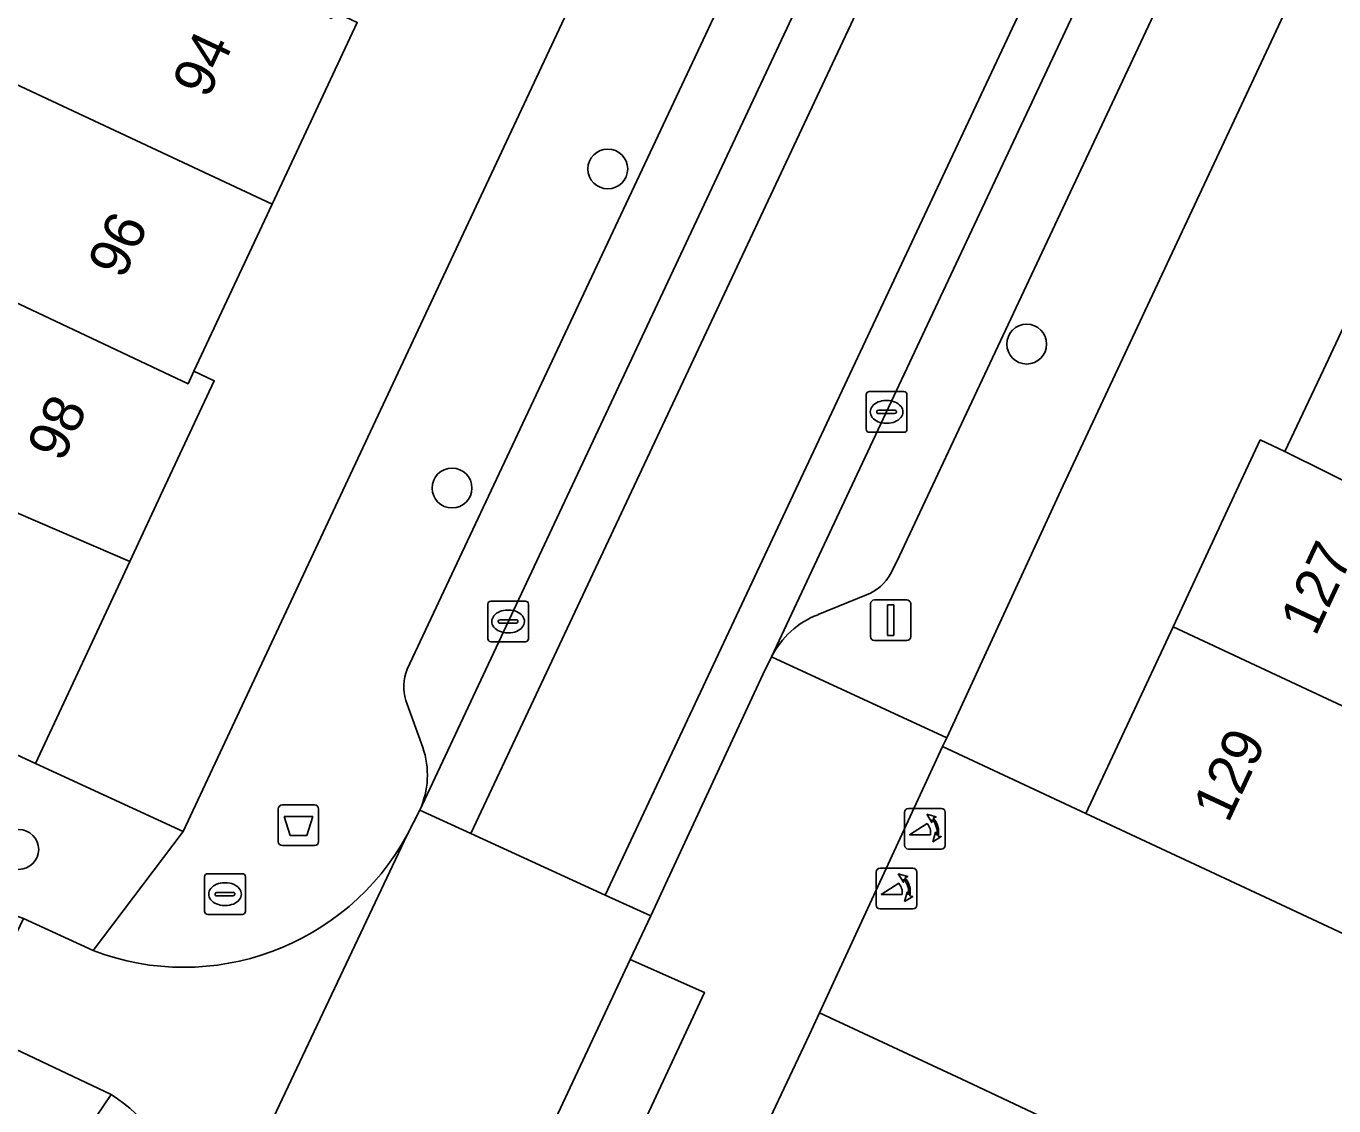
# Model space of a CAD drawing. Extents: x 159817 to 160765, y 380688 to 381638.
# Drawn here: x 160060.94 to 160093.06, y 381234.89 to 381261.41 of the extents above; entities that cross this region are included whole.
import ezdxf

# ---------------------------------------------------------------- set-up
doc = ezdxf.new("R2010")
doc.units = 0
for name, color, linetype in [('IMGEO_Afvalbak', 7, 'Continuous'), ('IMGEO_Boom', 7, 'Continuous'), ('IMGEO_Brandkraan', 7, 'Continuous'), ('IMGEO_Erf', 7, 'Continuous'), ('IMGEO_Kolk', 7, 'Continuous'), ('IMGEO_Lichtmast', 7, 'Continuous'), ('IMGEO_Pand', 7, 'Continuous'), ('IMGEO_Pand_nummerreeks', 7, 'Continuous'), ('IMGEO_Parkeervlak_open', 7, 'Continuous'), ('IMGEO_Poller', 7, 'Continuous'), ('IMGEO_Rijbaan_lokaal_gesloten', 7, 'Continuous'), ('IMGEO_Rijbaan_lokaal_open', 7, 'Continuous'), ('IMGEO_Voetpad_open', 7, 'Continuous')]:
    doc.layers.add(name, color=color, linetype=linetype)

msp = doc.modelspace()

# ---------------------------------------------------------------- linework, layer by layer
at = {"layer": 'IMGEO_Afvalbak'}
for p, q in [((160067.236, 381242.284), (160068.026, 381242.284)), ((160068.026, 381242.284), (160067.236, 381242.284)), ((160067.136, 381241.384), (160067.136, 381242.184)), ((160067.136, 381242.184), (160067.136, 381241.384)), ((160068.126, 381242.184), (160068.126, 381241.384)), ((160068.126, 381241.384), (160068.126, 381242.184)), ((160068.026, 381241.284), (160067.236, 381241.284)), ((160067.236, 381241.284), (160068.026, 381241.284))]:
    msp.add_line(p, q, dxfattribs=at)
msp.add_lwpolyline([(160067.279, 381241.998), (160067.983, 381241.998), (160067.834, 381241.528), (160067.428, 381241.528), (160067.279, 381241.998)], dxfattribs=at)
for centre, start, end in [((160067.236, 381242.184), 90, 180), ((160067.236, 381242.184), 90, 180), ((160068.026, 381242.184), 0, 90), ((160068.026, 381242.184), 360, 90), ((160067.236, 381241.384), 180, 270), ((160067.236, 381241.384), 180, 270), ((160068.026, 381241.384), 270, 0), ((160068.026, 381241.384), 270, 0)]:
    msp.add_arc(centre, 0.1, start, end, dxfattribs=at)
at = {"layer": 'IMGEO_Boom'}
for centre in [(160075.229, 381257.9), (160085.516, 381253.599), (160071.404, 381250.064), (160060.763, 381241.189)]:
    msp.add_circle(centre, 0.489, dxfattribs=at)
at = {"layer": 'IMGEO_Brandkraan'}
for p, q in [((160065.327, 381239.667), (160065.327, 381240.519)), ((160065.402, 381240.593), (160066.254, 381240.593)), ((160065.815, 381240.373), (160065.84, 381240.373)), ((160066.328, 381240.519), (160066.328, 381239.667)), ((160065.586, 381240.087), (160065.586, 381240.099)), ((160066.024, 381240.05), (160065.626, 381240.05)), ((160065.629, 381240.136), (160066.027, 381240.136)), ((160066.07, 381240.099), (160066.07, 381240.087)), ((160065.838, 381239.813), (160065.813, 381239.813)), ((160066.254, 381239.593), (160065.402, 381239.593))]:
    msp.add_line(p, q, dxfattribs=at)
for points in [[(160065.327, 381239.667), (160065.327, 381240.519)], [(160065.402, 381240.593), (160066.254, 381240.593)], [(160066.328, 381240.519), (160066.328, 381239.667)], [(160066.254, 381239.593), (160065.402, 381239.593)]]:
    msp.add_lwpolyline(points, dxfattribs=at)
for centre, radius, start, end in [((160065.404, 381240.517), 0.0765, 91.552, 178.448), ((160065.404, 381240.517), 0.0765, 91.552, 178.448), ((160066.252, 381240.517), 0.0765, 1.552, 88.448), ((160066.252, 381240.517), 0.0765, 1.552, 88.448), ((160065.626, 381240.096), 0.0403, 85.8775, 175.7526), ((160065.623, 381240.086), 0.0366, 178.938, 274.7102), ((160066.027, 381240.093), 0.043, 264.8664, 352.4533), ((160066.031, 381240.098), 0.0386, 1.7309, 96.639), ((160065.404, 381239.669), 0.0765, 181.552, 268.448), ((160065.404, 381239.669), 0.0765, 181.552, 268.448), ((160066.252, 381239.669), 0.0765, 271.552, 358.448), ((160066.252, 381239.669), 0.0765, 271.552, 358.448)]:
    msp.add_arc(centre, radius, start, end, dxfattribs=at)
for centre, major_axis, ratio, start_param, end_param in [((160065.814, 381240.093), (-0.387, 0.002), 0.722429, 4.712389, 7.853982), ((160065.839, 381240.093), (-0.39, 0.002), 0.717154, 1.570796, 4.712389)]:
    msp.add_ellipse(centre, major_axis=major_axis, ratio=ratio, start_param=start_param, end_param=end_param, dxfattribs=at)
at = {"layer": 'IMGEO_Erf'}
for points in [[(160092.258, 381312.476), (160090.221, 381308.123), (160088.236, 381303.883), (160086.251, 381299.642), (160084.266, 381295.402), (160082.281, 381291.162), (160080.296, 381286.922), (160078.311, 381282.681), (160076.326, 381278.441), (160074.34, 381274.2), (160072.355, 381269.959), (160070.371, 381265.72), (160068.515, 381261.756), (160069.074, 381261.494), (160066.985, 381257.032), (160065.066, 381252.933), (160065.564, 381252.7), (160064.302, 381250), (160063.49, 381248.262), (160061.17, 381243.297), (160064.796, 381241.634), (160068.719, 381250), (160100.669, 381318.138)], [(160096.346, 381229.686), (160084.045, 381235.492), (160080.428, 381237.176), (160080.181, 381236.649), (160079.344, 381234.878)]]:
    msp.add_lwpolyline(points, dxfattribs=at)
msp.add_lwpolyline([(160104.572, 381278.026), (160106.698, 381282.552), (160108.824, 381287.077), (160110.95, 381291.603), (160112.851, 381295.65), (160112.224, 381295.944), (160114.387, 381300.548), (160116.549, 381305.151), (160112.977, 381306.833), (160086.358, 381250), (160083.551, 381243.93), (160083.452, 381243.715), (160086.966, 381242.074), (160089.11, 381246.66), (160090.671, 381250), (160091.253, 381251.246), (160091.859, 381250.961), (160092.803, 381252.97), (160093.943, 381255.397), (160096.069, 381259.923), (160098.195, 381264.449), (160100.321, 381268.975), (160102.447, 381273.501)], close=True, dxfattribs=at)
at = {"layer": 'IMGEO_Kolk'}
for p, q in [((160081.574, 381251.508), (160081.574, 381252.36)), ((160081.649, 381252.434), (160082.501, 381252.434)), ((160082.062, 381252.214), (160082.087, 381252.214)), ((160082.575, 381252.36), (160082.575, 381251.508)), ((160081.833, 381251.928), (160081.833, 381251.94)), ((160082.271, 381251.891), (160081.873, 381251.891)), ((160081.876, 381251.977), (160082.274, 381251.977)), ((160082.317, 381251.94), (160082.317, 381251.928)), ((160082.085, 381251.654), (160082.06, 381251.654)), ((160082.501, 381251.434), (160081.649, 381251.434)), ((160072.28, 381246.362), (160072.28, 381247.214)), ((160072.355, 381247.288), (160073.207, 381247.288)), ((160072.768, 381247.068), (160072.793, 381247.068)), ((160073.281, 381247.214), (160073.281, 381246.362)), ((160072.539, 381246.782), (160072.539, 381246.794)), ((160072.977, 381246.745), (160072.579, 381246.745)), ((160072.582, 381246.831), (160072.98, 381246.831)), ((160073.023, 381246.794), (160073.023, 381246.782)), ((160072.791, 381246.508), (160072.766, 381246.508)), ((160073.207, 381246.288), (160072.355, 381246.288))]:
    msp.add_line(p, q, dxfattribs=at)
for points in [[(160081.574, 381251.508), (160081.574, 381252.36)], [(160081.649, 381252.434), (160082.501, 381252.434)], [(160082.575, 381252.36), (160082.575, 381251.508)], [(160082.501, 381251.434), (160081.649, 381251.434)], [(160072.28, 381246.362), (160072.28, 381247.214)], [(160072.355, 381247.288), (160073.207, 381247.288)], [(160073.281, 381247.214), (160073.281, 381246.362)], [(160073.207, 381246.288), (160072.355, 381246.288)]]:
    msp.add_lwpolyline(points, dxfattribs=at)
for centre, radius, start, end in [((160081.651, 381252.358), 0.0765, 91.552, 178.448), ((160081.651, 381252.358), 0.0765, 91.552, 178.448), ((160082.499, 381252.358), 0.0765, 1.552, 88.448), ((160082.499, 381252.358), 0.0765, 1.552, 88.448), ((160081.873, 381251.937), 0.0403, 85.8775, 175.7526), ((160081.87, 381251.927), 0.0366, 178.938, 274.7102), ((160082.274, 381251.934), 0.043, 264.8664, 352.4533), ((160082.278, 381251.939), 0.0386, 1.7309, 96.639), ((160081.651, 381251.51), 0.0765, 181.552, 268.448), ((160081.651, 381251.51), 0.0765, 181.552, 268.448), ((160082.499, 381251.51), 0.0765, 271.552, 358.448), ((160082.499, 381251.51), 0.0765, 271.552, 358.448), ((160072.357, 381247.212), 0.0765, 91.552, 178.448), ((160072.357, 381247.212), 0.0765, 91.552, 178.448), ((160073.205, 381247.212), 0.0765, 1.552, 88.448), ((160073.205, 381247.212), 0.0765, 1.552, 88.448), ((160072.579, 381246.791), 0.0403, 85.8775, 175.7526), ((160072.576, 381246.781), 0.0366, 178.938, 274.7102), ((160072.98, 381246.788), 0.043, 264.8664, 352.4533), ((160072.984, 381246.793), 0.0386, 1.7309, 96.639), ((160072.357, 381246.364), 0.0765, 181.552, 268.448), ((160072.357, 381246.364), 0.0765, 181.552, 268.448), ((160073.205, 381246.364), 0.0765, 271.552, 358.448), ((160073.205, 381246.364), 0.0765, 271.552, 358.448)]:
    msp.add_arc(centre, radius, start, end, dxfattribs=at)
for centre, major_axis, ratio, start_param, end_param in [((160082.061, 381251.934), (-0.387, 0.002), 0.722429, 4.712389, 7.853982), ((160082.086, 381251.934), (-0.39, 0.002), 0.717154, 1.570796, 4.712389), ((160072.767, 381246.788), (-0.387, 0.002), 0.722429, 4.712389, 7.853982), ((160072.792, 381246.788), (-0.39, 0.002), 0.717154, 1.570796, 4.712389)]:
    msp.add_ellipse(centre, major_axis=major_axis, ratio=ratio, start_param=start_param, end_param=end_param, dxfattribs=at)
at = {"layer": 'IMGEO_Lichtmast'}
for p, q in [((160081.68, 381246.419), (160081.68, 381247.219)), ((160081.68, 381247.219), (160081.68, 381246.419)), ((160081.78, 381247.319), (160082.57, 381247.319)), ((160082.57, 381247.319), (160081.78, 381247.319)), ((160082.67, 381247.219), (160082.67, 381246.419)), ((160082.67, 381246.419), (160082.67, 381247.219)), ((160082.57, 381246.319), (160081.78, 381246.319)), ((160081.78, 381246.319), (160082.57, 381246.319))]:
    msp.add_line(p, q, dxfattribs=at)
msp.add_lwpolyline([(160082.1, 381247.194), (160082.25, 381247.194), (160082.25, 381246.444), (160082.1, 381246.444), (160082.1, 381247.194)], dxfattribs=at)
for centre, start, end in [((160081.78, 381247.219), 90, 180), ((160081.78, 381247.219), 90, 180), ((160082.57, 381247.219), 0, 90), ((160082.57, 381247.219), 360, 90), ((160081.78, 381246.419), 180, 270), ((160081.78, 381246.419), 180, 270), ((160082.57, 381246.419), 270, 0), ((160082.57, 381246.419), 270, 0)]:
    msp.add_arc(centre, 0.1, start, end, dxfattribs=at)
at = {"layer": 'IMGEO_Pand'}
for points in [[(160066.985, 381257.032), (160069.074, 381261.494), (160068.515, 381261.756), (160068.441, 381261.596), (160062.172, 381264.507), (160061.229, 381262.491), (160056.278, 381264.809), (160057.228, 381266.803), (160054.556, 381268.044), (160053.945, 381266.721), (160052.57, 381263.784)], [(160066.985, 381257.032), (160052.57, 381263.784), (160050.987, 381260.402), (160050.533, 381259.401), (160053.146, 381258.17), (160053.599, 381259.179), (160054.091, 381260.231), (160059.086, 381257.893), (160058.119, 381255.828), (160064.92, 381252.625), (160065.066, 381252.933)], [(160050.533, 381259.401), (160050.03, 381258.289), (160048.377, 381254.758), (160059.44, 381250), (160063.49, 381248.262), (160064.302, 381250), (160065.564, 381252.7), (160065.066, 381252.933), (160064.92, 381252.625), (160058.119, 381255.828), (160057.126, 381253.706), (160052.164, 381256.029), (160052.648, 381257.063), (160053.146, 381258.17)], [(160091.859, 381250.961), (160098.06, 381247.885), (160098.753, 381247.627), (160099.821, 381249.915), (160105.064, 381247.466), (160106.106, 381249.692), (160105.448, 381250), (160093.943, 381255.397), (160092.803, 381252.97)], [(160063.49, 381248.262), (160059.44, 381250), (160048.377, 381254.758), (160046.257, 381250.229), (160046.75, 381250), (160048.471, 381249.2), (160049.459, 381251.498), (160054.98, 381249.123), (160053.846, 381246.702), (160061.17, 381243.297)], [(160091.859, 381250.961), (160091.253, 381251.246), (160090.671, 381250), (160089.11, 381246.66), (160101.198, 381241.005), (160102.232, 381243.22), (160097.019, 381245.655), (160098.06, 381247.885)], [(160089.11, 381246.66), (160086.966, 381242.074), (160091.497, 381239.958), (160093.819, 381238.873), (160094.914, 381241.216), (160100.154, 381238.769), (160101.198, 381241.005)]]:
    msp.add_lwpolyline(points, close=True, dxfattribs=at)
at = {"layer": 'IMGEO_Parkeervlak_open'}
for points in [[(160070.611, 381242.154), (160074.295, 381250), (160101.43, 381307.786)], [(160100.275, 381306.758), (160099.052, 381306.314), (160098.772, 381306.149), (160072.368, 381250), (160070.305, 381245.613)], [(160107.052, 381305.091), (160081.165, 381250), (160079.248, 381245.92)], [(160082.176, 381247.962), (160082.391, 381248.399), (160083.143, 381250), (160107.344, 381301.502)], [(160080.392, 381246.955), (160081.584, 381247.442)], [(160070.269, 381244.849), (160070.684, 381243.694)]]:
    msp.add_lwpolyline(points, dxfattribs=at)
msp.add_lwpolyline([(160077.601, 381237.677), (160075.781, 381238.485), (160071.311, 381228.949), (160073.138, 381228.11)], close=True, dxfattribs=at)
for centre, radius, start, end in [((160081.18, 381248.499), 1.131, 290.9095, 331.6813), ((160081.157, 381244.96), 2.136, 110.9696, 153.3029), ((160071.326, 381245.182), 1.108, 157.1179, 197.4865), ((160068.725, 381243.015), 2.073, 335.4546, 19.1176)]:
    msp.add_arc(centre, radius, start, end, dxfattribs=at)
at = {"layer": 'IMGEO_Poller'}
for p, q in [((160082.518, 381242.1), (160082.518, 381241.293)), ((160082.518, 381242.1), (160082.518, 381241.293)), ((160083.42, 381242.195), (160082.612, 381242.195)), ((160083.42, 381242.195), (160082.612, 381242.195)), ((160083.514, 381241.293), (160083.514, 381242.1)), ((160083.514, 381241.293), (160083.514, 381242.1)), ((160082.612, 381241.198), (160083.42, 381241.198)), ((160082.612, 381241.198), (160083.42, 381241.198)), ((160082.723, 381240.728), (160081.915, 381240.728)), ((160082.723, 381240.728), (160081.915, 381240.728)), ((160081.821, 381240.633), (160081.821, 381239.826)), ((160081.821, 381240.633), (160081.821, 381239.826)), ((160082.817, 381239.826), (160082.817, 381240.633)), ((160082.817, 381239.826), (160082.817, 381240.633)), ((160081.915, 381239.731), (160082.723, 381239.731)), ((160081.915, 381239.731), (160082.723, 381239.731))]:
    msp.add_line(p, q, dxfattribs=at)
for points in [[(160083.197, 381241.924), (160083.185, 381241.851), (160083.06, 381242.056)], [(160083.06, 381242.056), (160083.291, 381241.99), (160083.22, 381241.958)], [(160083.153, 381241.551), (160082.64, 381241.551), (160083.07, 381241.826)], [(160083.213, 381241.379), (160083.279, 381241.61), (160083.309, 381241.542)], [(160083.345, 381241.515), (160083.417, 381241.504), (160083.213, 381241.379)], [(160082.456, 381240.084), (160081.943, 381240.084), (160082.373, 381240.359)], [(160082.5, 381240.457), (160082.488, 381240.384), (160082.363, 381240.589)], [(160082.363, 381240.589), (160082.594, 381240.523), (160082.523, 381240.491)], [(160082.516, 381239.912), (160082.582, 381240.143), (160082.612, 381240.075)], [(160082.648, 381240.048), (160082.72, 381240.037), (160082.516, 381239.912)]]:
    msp.add_lwpolyline(points, dxfattribs=at)
for centre, radius, start, end in [((160082.612, 381242.1), 0.0946, 90, 180), ((160082.612, 381242.1), 0.0946, 90, 180), ((160082.839, 381241.611), 0.516, 349.3569, 42.2912), ((160083.42, 381242.1), 0.0946, 0, 90), ((160083.42, 381242.1), 0.0946, 0, 90), ((160082.825, 381241.601), 0.332, 351.3247, 42.4854), ((160082.839, 381241.611), 0.476, 351.7527, 41.1691), ((160082.612, 381241.293), 0.0946, 180, 270), ((160082.612, 381241.293), 0.0946, 180, 270), ((160083.42, 381241.293), 0.0946, 270, 0), ((160083.42, 381241.293), 0.0946, 270, 0), ((160081.915, 381240.633), 0.0946, 90, 180), ((160081.915, 381240.633), 0.0946, 90, 180), ((160082.723, 381240.633), 0.0946, 0, 90), ((160082.723, 381240.633), 0.0946, 0, 90), ((160082.128, 381240.134), 0.332, 351.3247, 42.4854), ((160082.142, 381240.144), 0.476, 351.7527, 41.1691), ((160082.142, 381240.144), 0.516, 349.3569, 42.2912), ((160081.915, 381239.826), 0.0946, 180, 270), ((160081.915, 381239.826), 0.0946, 180, 270), ((160082.723, 381239.826), 0.0946, 270, 0), ((160082.723, 381239.826), 0.0946, 270, 0)]:
    msp.add_arc(centre, radius, start, end, dxfattribs=at)
at = {"layer": 'IMGEO_Rijbaan_lokaal_gesloten'}
for points in [[(160094.482, 381289.744), (160102.66, 381307.196), (160101.43, 381307.786), (160074.295, 381250), (160070.611, 381242.154), (160071.864, 381241.581), (160074.041, 381246.213)], [(160075.165, 381240.07), (160086.808, 381264.863), (160102.688, 381298.872), (160105.882, 381305.652), (160102.66, 381307.196), (160094.482, 381289.744), (160074.041, 381246.213), (160071.864, 381241.581)], [(160107.052, 381305.091), (160105.882, 381305.652), (160102.688, 381298.872), (160086.808, 381264.863), (160075.165, 381240.07), (160076.284, 381239.558), (160076.646, 381240.338), (160079.033, 381245.483), (160079.248, 381245.92), (160081.165, 381250)]]:
    msp.add_lwpolyline(points, close=True, dxfattribs=at)
at = {"layer": 'IMGEO_Rijbaan_lokaal_open'}
for points in [[(160105.83, 381234.609), (160099.062, 381236.431), (160093.819, 381238.873), (160091.497, 381239.958), (160086.966, 381242.074), (160083.452, 381243.715), (160080.428, 381237.176), (160084.045, 381235.492), (160096.346, 381229.686), (160096.846, 381229.438), (160099.89, 381228.026), (160100.403, 381227.789), (160101.328, 381227.361), (160107.708, 381224.372), (160110.525, 381232.259), (160109.807, 381232.717), (160109.339, 381233.016), (160109.35, 381233.033), (160106.907, 381234.127)], [(160075.781, 381238.485), (160076.284, 381239.558), (160075.165, 381240.07), (160071.864, 381241.581), (160070.611, 381242.154), (160070.302, 381241.548), (160064.807, 381229.933), (160064.657, 381229.434), (160065.886, 381228.863), (160069.182, 381227.33), (160070.307, 381226.807), (160071.311, 381228.949)]]:
    msp.add_lwpolyline(points, close=True, dxfattribs=at)
for points in [[(160064.807, 381229.933), (160070.302, 381241.548)], [(160062.588, 381238.706), (160060.879, 381239.493), (160059.583, 381236.797), (160063.03, 381235.175)]]:
    msp.add_lwpolyline(points, dxfattribs=at)
for centre, radius, start, end in [((160064.816, 381244.548), 6.252, 249.1203, 331.3294), ((160060.602, 381231.43), 4.464, 340.4091, 57.0435)]:
    msp.add_arc(centre, radius, start, end, dxfattribs=at)
at = {"layer": 'IMGEO_Voetpad_open'}
for points in [[(160101.43, 381307.786), (160102.145, 381309.306), (160100.344, 381310.181), (160107.377, 381325.246), (160109.242, 381324.385), (160109.962, 381325.916), (160105.356, 381328.134), (160101.76, 381320.464), (160100.669, 381318.138), (160068.719, 381250), (160064.796, 381241.634), (160062.588, 381238.706)], [(160079.248, 381245.92), (160083.551, 381243.93), (160086.358, 381250), (160112.977, 381306.833)], [(160070.305, 381245.613), (160072.368, 381250), (160098.772, 381306.149), (160099.052, 381306.314), (160100.275, 381306.758)], [(160107.344, 381301.502), (160083.143, 381250), (160082.391, 381248.399), (160082.176, 381247.962)], [(160060.496, 381239.637), (160060.879, 381239.493), (160062.588, 381238.706), (160064.796, 381241.634), (160061.17, 381243.297), (160053.846, 381246.702), (160048.471, 381249.2), (160046.75, 381250), (160046.257, 381250.229), (160044.91, 381250.931), (160040.475, 381252.996), (160036.147, 381255.011), (160031.821, 381257.025), (160027.495, 381259.04), (160023.169, 381261.054)], [(160081.584, 381247.442), (160080.392, 381246.955)], [(160062.374, 381198.705), (160063.186, 381200.423), (160065.125, 381204.524), (160070.313, 381215.599), (160071.338, 381217.787), (160079.344, 381234.878), (160080.181, 381236.649), (160080.428, 381237.176), (160083.452, 381243.715), (160083.551, 381243.93), (160079.248, 381245.92), (160079.033, 381245.483), (160076.646, 381240.338), (160076.284, 381239.558), (160075.781, 381238.485), (160077.601, 381237.677), (160073.138, 381228.11), (160071.311, 381228.949), (160070.307, 381226.807)], [(160070.684, 381243.694), (160070.269, 381244.849)], [(160070.302, 381241.548), (160070.611, 381242.154)], [(160059.448, 381229.882), (160063.03, 381235.175), (160059.583, 381236.797), (160059.207, 381236.967)], [(160063.03, 381235.175), (160059.448, 381229.882), (160040.169, 381188.925)]]:
    msp.add_lwpolyline(points, dxfattribs=at)
for centre, radius, start, end in [((160081.18, 381248.499), 1.131, 290.9095, 331.6813), ((160081.157, 381244.96), 2.136, 110.9696, 153.3029), ((160071.326, 381245.182), 1.108, 157.1179, 197.4865), ((160068.725, 381243.015), 2.073, 335.4546, 19.1176), ((160064.816, 381244.548), 6.252, 249.1203, 331.3294), ((160060.602, 381231.43), 4.464, 340.4091, 57.0435)]:
    msp.add_arc(centre, radius, start, end, dxfattribs=at)

# ---------------------------------------------------------------- texts
at = {"layer": 'IMGEO_Pand_nummerreeks'}
for s, rotation, p in [('94', 64.9029, (160065.403, 381259.598)), ('96', 64.9029, (160063.326, 381255.163)), ('98', 64.9534, (160061.833, 381250.671)), ('127', 64.9486, (160092.608, 381246.398)), ('129', 64.9486, (160090.465, 381241.812))]:
    msp.add_text(s, height=1, rotation=rotation, dxfattribs=at).set_placement(p)

doc.saveas('drawing.dxf')
